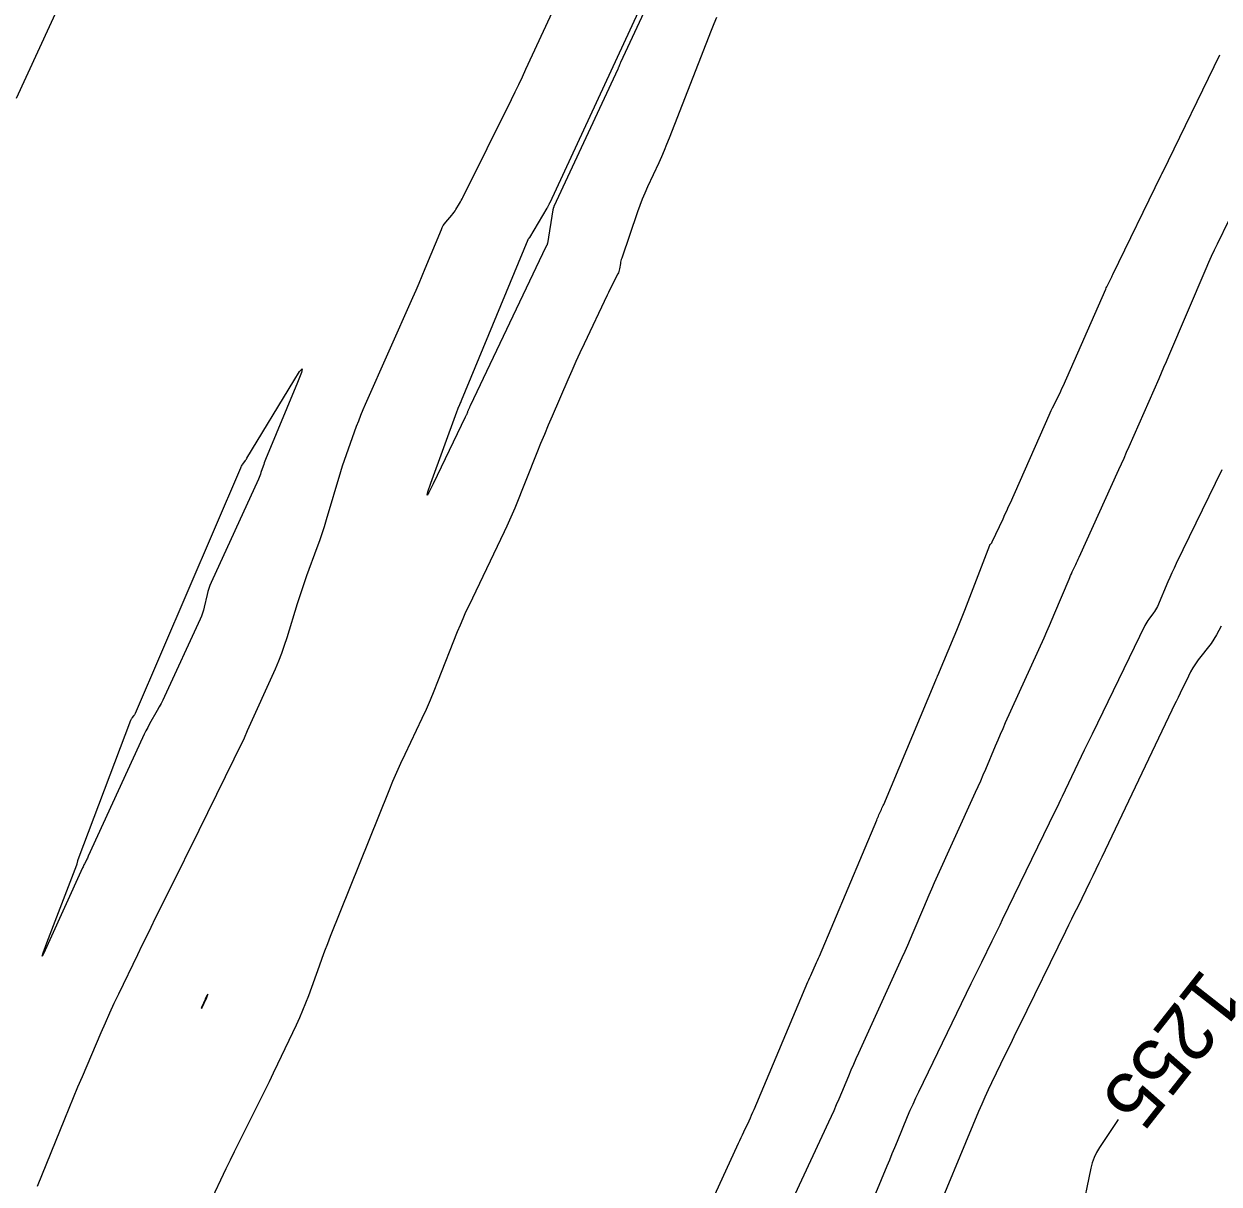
# Model space of a CAD drawing. Extents: x 658976 to 668726, y 639543 to 647196.
# Drawn here: x 662209.8 to 662336.7, y 642657.4 to 642780.7 of the extents above; entities that cross this region are included whole.
import ezdxf

# ---------------------------------------------------------------- set-up
doc = ezdxf.new("R2010")
doc.units = 0
for name, color, linetype in [('Ex_Contour Labels', 7, 'Continuous'), ('Ex_Major Contours', 7, 'Continuous'), ('Ex_Minor Contours', 7, 'Continuous')]:
    doc.layers.add(name, color=color, linetype=linetype)

msp = doc.modelspace()

# ---------------------------------------------------------------- linework, layer by layer
at = {"layer": 'Ex_Major Contours'}
msp.add_lwpolyline([(662235.42, 642734.21), (662235.35, 642734.04), (662235.29, 642733.87), (662235.23, 642733.7), (662234.99, 642733), (662234.93, 642732.83), (662234.86, 642732.66), (662234.79, 642732.49), (662234.72, 642732.32), (662229.72, 642721.33), (662229.58, 642721.02), (662229.47, 642720.7), (662229.37, 642720.38), (662229.28, 642720.05), (662228.98, 642718.72), (662228.89, 642718.39), (662228.79, 642718.07), (662228.67, 642717.75), (662228.54, 642717.43), (662224.74, 642709.22), (662224.56, 642708.85), (662224.38, 642708.48), (662224.18, 642708.11), (662223.98, 642707.75), (662223.17, 642706.31), (662222.97, 642705.94), (662222.78, 642705.58), (662222.59, 642705.21), (662222.42, 642704.83), (662216.66, 642692.25), (662216.61, 642692.15), (662216.57, 642692.05), (662216.52, 642691.95), (662216.46, 642691.85), (662216.26, 642691.45), (662216.2, 642691.35), (662216.15, 642691.24), (662216.11, 642691.14), (662216.06, 642691.04), (662212.41, 642682.98), (662211.94, 642681.97), (662211.75, 642681.64), (662211.86, 642682), (662212.25, 642683.05), (662215.44, 642691.33), (662215.45, 642691.36), (662215.46, 642691.38), (662215.47, 642691.41), (662215.47, 642691.44), (662215.55, 642691.78), (662215.56, 642691.81), (662215.56, 642691.85), (662215.57, 642691.88), (662215.58, 642691.91), (662221.19, 642706.71), (662221.22, 642706.78), (662221.25, 642706.84), (662221.29, 642706.9), (662221.33, 642706.97), (662221.52, 642707.2), (662221.56, 642707.26), (662221.6, 642707.33), (662221.63, 642707.39), (662221.66, 642707.46), (662232.85, 642733.52), (662232.9, 642733.61), (662232.94, 642733.7), (662232.99, 642733.78), (662233.05, 642733.87), (662233.28, 642734.2), (662233.34, 642734.28), (662233.4, 642734.36), (662233.45, 642734.45), (662233.5, 642734.53), (662238.48, 642742.77), (662239.1, 642743.74), (662239.37, 642744.03), (662239.3, 642743.64), (662238.89, 642742.56), (662235.49, 642734.38)], close=True, dxfattribs=at)
msp.add_lwpolyline([(662326.03, 642664.29), (662324.04, 642661.31), (662323.73, 642660.8), (662323.48, 642660.26), (662323.27, 642659.7), (662323.12, 642659.12), (662321.06, 642649.23)], dxfattribs=at)
at = {"layer": 'Ex_Minor Contours'}
for points in [[(662278.33, 642787.67), (662273.17, 642776.56), (662273.15, 642776.51), (662273.12, 642776.45), (662273.1, 642776.39), (662273.07, 642776.33), (662272.98, 642776.09), (662272.96, 642776.04), (662272.93, 642775.98), (662272.91, 642775.92), (662272.88, 642775.86), (662266.1, 642761.26), (662266.09, 642761.23), (662266.08, 642761.2), (662266.07, 642761.18), (662266.06, 642761.15), (662266.02, 642761.04), (662266.01, 642761.02), (662266.01, 642760.99), (662266, 642760.96), (662265.99, 642760.93), (662265.41, 642757.33), (662265.4, 642757.3), (662265.39, 642757.27), (662265.38, 642757.24), (662265.37, 642757.21), (662265.32, 642757.11), (662265.3, 642757.08), (662265.29, 642757.05), (662265.28, 642757.02), (662265.26, 642757), (662257.2, 642740.08), (662257.18, 642740.03), (662257.15, 642739.97), (662257.13, 642739.92), (662257.1, 642739.86), (662257.01, 642739.65), (662256.98, 642739.59), (662256.96, 642739.54), (662256.94, 642739.48), (662256.92, 642739.43), (662256.81, 642739.15), (662256.78, 642739.09), (662256.75, 642739.02), (662256.72, 642738.96), (662256.69, 642738.9), (662253.28, 642731.8), (662252.83, 642730.9), (662252.64, 642730.62), (662252.71, 642730.95), (662253.03, 642731.9), (662255.78, 642739.45), (662255.82, 642739.55), (662255.86, 642739.65), (662255.9, 642739.75), (662255.95, 642739.85), (662256.12, 642740.25), (662256.16, 642740.35), (662256.21, 642740.45), (662256.25, 642740.55), (662256.29, 642740.65), (662263.36, 642757.75), (662263.37, 642757.77), (662263.38, 642757.79), (662263.4, 642757.81), (662263.41, 642757.83), (662263.48, 642757.91), (662263.49, 642757.93), (662263.51, 642757.94), (662263.52, 642757.97), (662263.53, 642757.99), (662265.39, 642761.1), (662265.42, 642761.15), (662265.44, 642761.2), (662265.47, 642761.25), (662265.5, 642761.3), (662265.6, 642761.5), (662265.62, 642761.55), (662265.65, 642761.61), (662265.67, 642761.66), (662265.7, 642761.71), (662279.34, 642791.14)], [(662211.25, 642657.2), (662214.16, 642664.37), (662214.62, 642665.5), (662215.09, 642666.63), (662215.56, 642667.76), (662216.04, 642668.88), (662218.03, 642673.54), (662218.48, 642674.58), (662218.95, 642675.61), (662219.42, 642676.64), (662219.91, 642677.66), (662221.92, 642681.83), (662222.39, 642682.8), (662222.86, 642683.77), (662223.33, 642684.74), (662223.81, 642685.7), (662225.87, 642689.85), (662226.28, 642690.67), (662226.69, 642691.5), (662227.1, 642692.33), (662227.5, 642693.15), (662232.16, 642702.59), (662232.52, 642703.34), (662232.88, 642704.09), (662233.23, 642704.85), (662233.58, 642705.61), (662236.54, 642712.18), (662236.89, 642713), (662237.21, 642713.82), (662237.51, 642714.66), (662237.78, 642715.5), (662238.88, 642719.1), (662239.12, 642719.85), (662239.36, 642720.6), (662239.62, 642721.34), (662239.88, 642722.08), (662240.97, 642725.04), (662241.23, 642725.78), (662241.49, 642726.52), (662241.73, 642727.27), (662241.96, 642728.02), (662243.48, 642733.11), (662243.66, 642733.72), (662243.86, 642734.32), (662244.06, 642734.93), (662244.28, 642735.53), (662245.15, 642737.92), (662245.37, 642738.52), (662245.61, 642739.11), (662245.85, 642739.7), (662246.1, 642740.29), (662251.12, 642751.62), (662251.46, 642752.38), (662251.78, 642753.14), (662252.11, 642753.9), (662252.43, 642754.67), (662254.15, 642758.84), (662254.24, 642759.04), (662254.35, 642759.24), (662254.48, 642759.42), (662254.62, 642759.6), (662255.27, 642760.36), (662255.38, 642760.5), (662255.5, 642760.65), (662255.6, 642760.8), (662255.7, 642760.95), (662256.08, 642761.59), (662256.17, 642761.75), (662256.26, 642761.91), (662256.35, 642762.07), (662256.43, 642762.24), (662261.59, 642772.65), (662261.98, 642773.44), (662262.37, 642774.24), (662262.75, 642775.04), (662263.12, 642775.85), (662267.59, 642785.49)], [(662213.74, 642783.03), (662209, 642772.75)], [(662283.36, 642781.36), (662283.07, 642780.66), (662282.79, 642779.96), (662278.34, 642768.51), (662278.07, 642767.85), (662277.8, 642767.2), (662277.52, 642766.55), (662277.23, 642765.9), (662276.04, 642763.34), (662275.75, 642762.69), (662275.47, 642762.04), (662275.22, 642761.38), (662274.98, 642760.71), (662273.3, 642755.79), (662273.26, 642755.65), (662273.22, 642755.51), (662273.19, 642755.37), (662273.16, 642755.23), (662273.07, 642754.65), (662273.04, 642754.51), (662273, 642754.37), (662272.95, 642754.24), (662272.89, 642754.11), (662272.26, 642752.87), (662272.14, 642752.62), (662272.02, 642752.37), (662271.89, 642752.12), (662271.77, 642751.86), (662269.3, 642746.69), (662268.86, 642745.74), (662268.42, 642744.79), (662267.99, 642743.83), (662267.57, 642742.87), (662265.91, 642738.99), (662265.49, 642738.03), (662265.09, 642737.06), (662264.69, 642736.08), (662264.29, 642735.11), (662261.94, 642729.23), (662261.68, 642728.59), (662261.4, 642727.95), (662261.12, 642727.32), (662260.83, 642726.7), (662257.05, 642718.86), (662256.73, 642718.17), (662256.42, 642717.48), (662256.13, 642716.79), (662255.84, 642716.08), (662253.75, 642710.79), (662253.36, 642709.8), (662252.95, 642708.83), (662252.52, 642707.86), (662252.07, 642706.9), (662250.26, 642703.08), (662249.81, 642702.12), (662249.38, 642701.15), (662248.97, 642700.18), (662248.56, 642699.2), (662242.36, 642683.73), (662242.05, 642682.95), (662241.75, 642682.17), (662241.45, 642681.38), (662241.16, 642680.59), (662240.03, 642677.42), (662239.73, 642676.64), (662239.42, 642675.86), (662239.09, 642675.09), (662238.73, 642674.33), (662236.75, 642670.16), (662236.3, 642669.23), (662235.85, 642668.3), (662235.39, 642667.37), (662234.93, 642666.44), (662233.06, 642662.7), (662232.61, 642661.79), (662232.16, 642660.88), (662231.72, 642659.96), (662231.28, 642659.05), (662229.53, 642655.39)], [(662278.14, 642645.26), (662285.71, 642661.77), (662285.85, 642662.07), (662285.99, 642662.37), (662286.12, 642662.67), (662286.26, 642662.97), (662286.82, 642664.17), (662286.96, 642664.47), (662287.09, 642664.77), (662287.22, 642665.07), (662287.35, 642665.37), (662293.08, 642678.91), (662293.18, 642679.14), (662293.28, 642679.37), (662293.38, 642679.6), (662293.48, 642679.83), (662293.89, 642680.74), (662294, 642680.97), (662294.1, 642681.2), (662294.2, 642681.43), (662294.3, 642681.66), (662300.38, 642696.09), (662300.44, 642696.23), (662300.5, 642696.37), (662300.56, 642696.51), (662300.62, 642696.65), (662300.87, 642697.21), (662300.94, 642697.35), (662301, 642697.49), (662301.06, 642697.63), (662301.12, 642697.77), (662306.65, 642710.95), (662306.66, 642710.99), (662306.68, 642711.03), (662306.7, 642711.08), (662306.72, 642711.12), (662306.79, 642711.28), (662306.81, 642711.32), (662306.83, 642711.37), (662306.85, 642711.41), (662306.87, 642711.45), (662308.59, 642715.58), (662308.88, 642716.28), (662309.17, 642716.99), (662309.45, 642717.69), (662309.72, 642718.4), (662312.38, 642725.3), (662312.4, 642725.33), (662312.41, 642725.36), (662312.43, 642725.39), (662312.46, 642725.42), (662312.56, 642725.52), (662312.59, 642725.55), (662312.61, 642725.57), (662312.63, 642725.6), (662312.65, 642725.64), (662313.79, 642728.11), (662313.99, 642728.54), (662314.18, 642728.96), (662314.38, 642729.39), (662314.57, 642729.81), (662318.68, 642739.09), (662318.8, 642739.35), (662318.92, 642739.61), (662319.04, 642739.87), (662319.17, 642740.13), (662319.68, 642741.15), (662319.81, 642741.41), (662319.93, 642741.67), (662320.05, 642741.93), (662320.17, 642742.19), (662324.7, 642752.49), (662324.76, 642752.62), (662324.82, 642752.75), (662324.88, 642752.88), (662324.95, 642753.01), (662325.2, 642753.53), (662325.26, 642753.66), (662325.33, 642753.79), (662325.39, 642753.92), (662325.45, 642754.05), (662330.59, 642764.58), (662330.63, 642764.67), (662330.67, 642764.75), (662330.71, 642764.84), (662330.75, 642764.93), (662336.81, 642777.38)], [(662290.78, 642654.3), (662295.3, 642664.05), (662295.58, 642664.66), (662295.85, 642665.27), (662296.12, 642665.88), (662296.38, 642666.49), (662297.42, 642668.94), (662297.68, 642669.56), (662297.95, 642670.17), (662298.21, 642670.78), (662298.49, 642671.38), (662303.09, 642681.51), (662303.39, 642682.17), (662303.68, 642682.83), (662303.97, 642683.49), (662304.25, 642684.16), (662305.37, 642686.82), (662305.66, 642687.48), (662305.94, 642688.15), (662306.23, 642688.81), (662306.53, 642689.47), (662310.88, 642699.06), (662311.16, 642699.67), (662311.43, 642700.28), (662311.7, 642700.9), (662311.96, 642701.52), (662313, 642704), (662313.26, 642704.61), (662313.53, 642705.23), (662313.8, 642705.84), (662314.07, 642706.46), (662318.15, 642715.46), (662318.45, 642716.12), (662318.74, 642716.78), (662319.02, 642717.44), (662319.3, 642718.1), (662320.8, 642721.68), (662320.88, 642721.88), (662320.97, 642722.08), (662321.05, 642722.27), (662321.14, 642722.46), (662321.51, 642723.23), (662321.6, 642723.43), (662321.69, 642723.62), (662321.78, 642723.81), (662321.87, 642724.01), (662326.09, 642733.34), (662326.37, 642733.95), (662326.64, 642734.55), (662326.91, 642735.16), (662327.18, 642735.77), (662330.36, 642743), (662330.62, 642743.6), (662330.88, 642744.2), (662331.14, 642744.8), (662331.39, 642745.4), (662335.35, 642754.68), (662335.64, 642755.34), (662335.93, 642756), (662336.23, 642756.65), (662336.55, 642757.3), (662340.27, 642764.96)], [(662337.01, 642733.29), (662332.18, 642723.35), (662331.95, 642722.86), (662331.72, 642722.37), (662331.5, 642721.88), (662331.29, 642721.39), (662330.18, 642718.8), (662330.09, 642718.62), (662330, 642718.44), (662329.89, 642718.27), (662329.77, 642718.1), (662329.28, 642717.45), (662329.16, 642717.29), (662329.05, 642717.12), (662328.94, 642716.94), (662328.85, 642716.76), (662323.25, 642705.23), (662323.04, 642704.8), (662322.83, 642704.37), (662322.63, 642703.94), (662322.42, 642703.51), (662320.08, 642698.62), (662319.9, 642698.24), (662319.72, 642697.85), (662319.53, 642697.47), (662319.34, 642697.09), (662313.71, 642685.5), (662313.44, 642684.93), (662313.16, 642684.36), (662312.88, 642683.8), (662312.61, 642683.23), (662311.5, 642680.97), (662311.22, 642680.4), (662310.95, 642679.84), (662310.67, 642679.27), (662310.39, 642678.71), (662304.8, 642667.19), (662304.49, 642666.55), (662304.2, 642665.9), (662303.91, 642665.25), (662303.63, 642664.59), (662302.54, 642661.96), (662302.26, 642661.3), (662301.99, 642660.65), (662301.72, 642659.99), (662301.44, 642659.33), (662296.88, 642648.33)], [(662336.95, 642716.71), (662336.72, 642716.23), (662336.47, 642715.76), (662336.19, 642715.3), (662335.88, 642714.87), (662334.53, 642713.11), (662334.24, 642712.7), (662333.96, 642712.28), (662333.71, 642711.85), (662333.48, 642711.4), (662332.6, 642709.58), (662332.38, 642709.13), (662332.16, 642708.68), (662331.94, 642708.22), (662331.72, 642707.77), (662324.27, 642692.17), (662323.95, 642691.51), (662323.63, 642690.85), (662323.32, 642690.19), (662323, 642689.54), (662321.72, 642686.9), (662321.39, 642686.24), (662321.07, 642685.58), (662320.75, 642684.93), (662320.43, 642684.27), (662315.5, 642674.2), (662315.13, 642673.45), (662314.77, 642672.7), (662314.4, 642671.95), (662314.03, 642671.2), (662312.57, 642668.19), (662312.21, 642667.44), (662311.86, 642666.68), (662311.53, 642665.91), (662311.2, 642665.14), (662305.85, 642652.26)]]:
    msp.add_lwpolyline(points, dxfattribs=at)
msp.add_lwpolyline([(662229.17, 642677.1), (662229.17, 642677.1), (662229.17, 642677.09), (662229.16, 642677.07), (662229.15, 642677.06), (662228.74, 642676.22), (662228.68, 642676.12), (662228.66, 642676.09), (662228.67, 642676.12), (662228.72, 642676.23), (662229.09, 642677.09), (662229.09, 642677.1), (662229.11, 642677.13), (662229.11, 642677.14), (662229.31, 642677.55), (662229.34, 642677.6), (662229.35, 642677.62), (662229.35, 642677.6), (662229.33, 642677.54)], close=True, dxfattribs=at)

# ---------------------------------------------------------------- texts
at = {"layer": 'Ex_Contour Labels'}
msp.add_text('1255', height=6, rotation=231.8145, dxfattribs=at).set_placement((662335.01, 642680.56))

doc.saveas('drawing.dxf')
